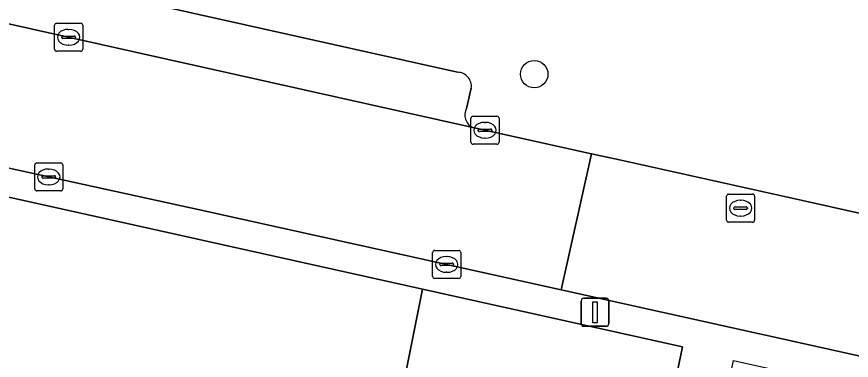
# Model space of a CAD drawing. Extents: x 162172 to 163187, y 382874 to 383685.
# Drawn here: x 162933.89 to 162963.64, y 383106.42 to 383118.66 of the extents above; entities that cross this region are included whole.
import ezdxf

# ---------------------------------------------------------------- set-up
doc = ezdxf.new("R2010")
doc.units = 0
for name, color, linetype in [('IMGEO_Boom', 7, 'Continuous'), ('IMGEO_Groenvoorziening', 7, 'Continuous'), ('IMGEO_Kolk', 7, 'Continuous'), ('IMGEO_Lichtmast', 7, 'Continuous'), ('IMGEO_Parkeervlak_open', 7, 'Continuous'), ('IMGEO_Rijbaan_lokaal_open', 7, 'Continuous'), ('IMGEO_Rioolput', 7, 'Continuous'), ('IMGEO_Voetpad_open', 7, 'Continuous')]:
    doc.layers.add(name, color=color, linetype=linetype)

msp = doc.modelspace()

# ---------------------------------------------------------------- linework, layer by layer
at = {"layer": 'IMGEO_Boom'}
msp.add_circle((162952.34, 383116.614), 0.489, dxfattribs=at)
at = {"layer": 'IMGEO_Groenvoorziening'}
for points in [[(162948.359, 383108.955), (162908.002, 383117.921), (162906.739, 383111.444), (162947.066, 383102.459)], [(162957.621, 383106.897), (162948.359, 383108.955), (162947.066, 383102.459), (162946.311, 383098.498), (162955.465, 383096.482)]]:
    msp.add_lwpolyline(points, close=True, dxfattribs=at)
at = {"layer": 'IMGEO_Kolk'}
for p, q in [((162935.242, 383117.504), (162935.242, 383118.356)), ((162935.317, 383118.43), (162936.169, 383118.43)), ((162935.73, 383118.21), (162935.755, 383118.21)), ((162936.243, 383118.356), (162936.243, 383117.504)), ((162935.501, 383117.924), (162935.501, 383117.936)), ((162935.544, 383117.973), (162935.942, 383117.973)), ((162935.985, 383117.936), (162935.985, 383117.924)), ((162935.939, 383117.887), (162935.541, 383117.887)), ((162935.753, 383117.65), (162935.728, 383117.65)), ((162936.169, 383117.43), (162935.317, 383117.43)), ((162950.084, 383114.19), (162950.084, 383115.042)), ((162950.159, 383115.116), (162951.011, 383115.116)), ((162951.085, 383115.042), (162951.085, 383114.19)), ((162950.343, 383114.61), (162950.343, 383114.622)), ((162950.386, 383114.659), (162950.784, 383114.659)), ((162950.572, 383114.896), (162950.597, 383114.896)), ((162950.827, 383114.622), (162950.827, 383114.61)), ((162950.781, 383114.573), (162950.383, 383114.573)), ((162950.595, 383114.336), (162950.57, 383114.336)), ((162951.011, 383114.116), (162950.159, 383114.116)), ((162934.608, 383113.452), (162935.46, 383113.452)), ((162934.533, 383112.526), (162934.533, 383113.378)), ((162935.021, 383113.232), (162935.046, 383113.232)), ((162935.534, 383113.378), (162935.534, 383112.526)), ((162934.792, 383112.946), (162934.792, 383112.958)), ((162935.23, 383112.909), (162934.832, 383112.909)), ((162934.835, 383112.995), (162935.233, 383112.995)), ((162935.276, 383112.958), (162935.276, 383112.946)), ((162935.044, 383112.672), (162935.019, 383112.672)), ((162935.46, 383112.452), (162934.608, 383112.452)), ((162948.719, 383109.406), (162948.719, 383110.258)), ((162948.794, 383110.332), (162949.646, 383110.332)), ((162949.72, 383110.258), (162949.72, 383109.406)), ((162949.021, 383109.875), (162949.419, 383109.875)), ((162949.207, 383110.112), (162949.232, 383110.112)), ((162948.978, 383109.826), (162948.978, 383109.838)), ((162949.416, 383109.789), (162949.018, 383109.789)), ((162949.462, 383109.838), (162949.462, 383109.826)), ((162949.646, 383109.332), (162948.794, 383109.332)), ((162949.23, 383109.552), (162949.205, 383109.552))]:
    msp.add_line(p, q, dxfattribs=at)
for points in [[(162935.242, 383117.504), (162935.242, 383118.356)], [(162935.317, 383118.43), (162936.169, 383118.43)], [(162936.243, 383118.356), (162936.243, 383117.504)], [(162936.169, 383117.43), (162935.317, 383117.43)], [(162950.084, 383114.19), (162950.084, 383115.042)], [(162950.159, 383115.116), (162951.011, 383115.116)], [(162951.085, 383115.042), (162951.085, 383114.19)], [(162951.011, 383114.116), (162950.159, 383114.116)], [(162934.608, 383113.452), (162935.46, 383113.452)], [(162934.533, 383112.526), (162934.533, 383113.378)], [(162935.534, 383113.378), (162935.534, 383112.526)], [(162935.46, 383112.452), (162934.608, 383112.452)], [(162948.719, 383109.406), (162948.719, 383110.258)], [(162948.794, 383110.332), (162949.646, 383110.332)], [(162949.72, 383110.258), (162949.72, 383109.406)], [(162949.646, 383109.332), (162948.794, 383109.332)]]:
    msp.add_lwpolyline(points, dxfattribs=at)
for centre, radius, start, end in [((162935.319, 383118.354), 0.0765, 91.552, 178.448), ((162935.319, 383118.354), 0.0765, 91.552, 178.448), ((162936.167, 383118.354), 0.0765, 1.552, 88.448), ((162936.167, 383118.354), 0.0765, 1.552, 88.448), ((162935.541, 383117.933), 0.0403, 85.8775, 175.7526), ((162935.538, 383117.923), 0.0366, 178.938, 274.7102), ((162935.942, 383117.93), 0.043, 264.8664, 352.4533), ((162935.946, 383117.935), 0.0386, 1.7309, 96.639), ((162935.319, 383117.506), 0.0765, 181.552, 268.448), ((162935.319, 383117.506), 0.0765, 181.552, 268.448), ((162936.167, 383117.506), 0.0765, 271.552, 358.448), ((162936.167, 383117.506), 0.0765, 271.552, 358.448), ((162950.161, 383115.04), 0.0765, 91.552, 178.448), ((162950.161, 383115.04), 0.0765, 91.552, 178.448), ((162951.009, 383115.04), 0.0765, 1.552, 88.448), ((162951.009, 383115.04), 0.0765, 1.552, 88.448), ((162950.383, 383114.619), 0.0403, 85.8775, 175.7526), ((162950.788, 383114.621), 0.0386, 1.7309, 96.639), ((162950.38, 383114.609), 0.0366, 178.938, 274.7102), ((162950.784, 383114.616), 0.043, 264.8664, 352.4533), ((162950.161, 383114.192), 0.0765, 181.552, 268.448), ((162950.161, 383114.192), 0.0765, 181.552, 268.448), ((162951.009, 383114.192), 0.0765, 271.552, 358.448), ((162951.009, 383114.192), 0.0765, 271.552, 358.448), ((162934.61, 383113.376), 0.0765, 91.552, 178.448), ((162934.61, 383113.376), 0.0765, 91.552, 178.448), ((162935.458, 383113.376), 0.0765, 1.552, 88.448), ((162935.458, 383113.376), 0.0765, 1.552, 88.448), ((162934.832, 383112.955), 0.0403, 85.8775, 175.7526), ((162934.829, 383112.945), 0.0366, 178.938, 274.7102), ((162935.233, 383112.952), 0.043, 264.8664, 352.4533), ((162935.237, 383112.957), 0.0386, 1.7309, 96.639), ((162934.61, 383112.528), 0.0765, 181.552, 268.448), ((162934.61, 383112.528), 0.0765, 181.552, 268.448), ((162935.458, 383112.528), 0.0765, 271.552, 358.448), ((162935.458, 383112.528), 0.0765, 271.552, 358.448), ((162948.796, 383110.256), 0.0765, 91.552, 178.448), ((162948.796, 383110.256), 0.0765, 91.552, 178.448), ((162949.644, 383110.256), 0.0765, 1.552, 88.448), ((162949.644, 383110.256), 0.0765, 1.552, 88.448), ((162949.018, 383109.835), 0.0403, 85.8775, 175.7526), ((162949.423, 383109.837), 0.0386, 1.7309, 96.639), ((162949.015, 383109.825), 0.0366, 178.938, 274.7102), ((162949.419, 383109.832), 0.043, 264.8664, 352.4533), ((162948.796, 383109.408), 0.0765, 181.552, 268.448), ((162948.796, 383109.408), 0.0765, 181.552, 268.448), ((162949.644, 383109.408), 0.0765, 271.552, 358.448), ((162949.644, 383109.408), 0.0765, 271.552, 358.448)]:
    msp.add_arc(centre, radius, start, end, dxfattribs=at)
for centre, major_axis, ratio, start_param, end_param in [((162935.729, 383117.93), (-0.387, 0.002), 0.722429, 4.712389, 7.853982), ((162935.754, 383117.93), (-0.39, 0.002), 0.717154, 1.570796, 4.712389), ((162950.571, 383114.616), (-0.387, 0.002), 0.722429, 4.712389, 7.853982), ((162950.596, 383114.616), (-0.39, 0.002), 0.717154, 1.570796, 4.712389), ((162935.02, 383112.952), (-0.387, 0.002), 0.722429, 4.712389, 7.853982), ((162935.045, 383112.952), (-0.39, 0.002), 0.717154, 1.570796, 4.712389), ((162949.206, 383109.832), (-0.387, 0.002), 0.722429, 4.712389, 7.853982), ((162949.231, 383109.832), (-0.39, 0.002), 0.717154, 1.570796, 4.712389)]:
    msp.add_ellipse(centre, major_axis=major_axis, ratio=ratio, start_param=start_param, end_param=end_param, dxfattribs=at)
at = {"layer": 'IMGEO_Lichtmast'}
for p, q in [((162954.011, 383107.729), (162954.011, 383108.529)), ((162954.011, 383108.529), (162954.011, 383107.729)), ((162954.111, 383108.629), (162954.901, 383108.629)), ((162954.901, 383108.629), (162954.111, 383108.629)), ((162955.001, 383108.529), (162955.001, 383107.729)), ((162955.001, 383107.729), (162955.001, 383108.529)), ((162954.901, 383107.629), (162954.111, 383107.629)), ((162954.111, 383107.629), (162954.901, 383107.629))]:
    msp.add_line(p, q, dxfattribs=at)
msp.add_lwpolyline([(162954.431, 383108.504), (162954.581, 383108.504), (162954.581, 383107.754), (162954.431, 383107.754), (162954.431, 383108.504)], dxfattribs=at)
for centre, start, end in [((162954.111, 383108.529), 90, 180), ((162954.111, 383108.529), 90, 180), ((162954.901, 383108.529), 0, 90), ((162954.901, 383108.529), 360, 90), ((162954.111, 383107.729), 180, 270), ((162954.111, 383107.729), 180, 270), ((162954.901, 383107.729), 270, 0), ((162954.901, 383107.729), 270, 0)]:
    msp.add_arc(centre, 0.1, start, end, dxfattribs=at)
at = {"layer": 'IMGEO_Parkeervlak_open'}
for points in [[(162949.6, 383116.682), (162934.467, 383120.075)], [(162933.222, 383118.492), (162950.148, 383114.711)], [(162949.93, 383115.394), (162950.097, 383116.113)]]:
    msp.add_lwpolyline(points, dxfattribs=at)
for centre, radius, start, end in [((162949.598, 383116.179), 0.503, 352.4784, 89.7936), ((162950.359, 383115.155), 0.491, 150.8186, 244.5855)]:
    msp.add_arc(centre, radius, start, end, dxfattribs=at)
at = {"layer": 'IMGEO_Rijbaan_lokaal_open'}
for points in [[(162933.222, 383118.492), (162933.07, 383118.526), (162928.923, 383121.64), (162925.152, 383122.459), (162908.106, 383126.159), (162907.758, 383126.235), (162904.361, 383127.004), (162903.29, 383122.239), (162906.708, 383121.51), (162907.091, 383121.427), (162924.056, 383117.735), (162924.318, 383117.546), (162928.779, 383114.324), (162940.468, 383111.762), (162953.305, 383108.932), (162954.382, 383113.777), (162950.148, 383114.711)], [(162954.382, 383113.777), (162953.305, 383108.932), (162963.964, 383106.56), (162965.041, 383111.409), (162961.906, 383112.112), (162955.375, 383113.558)]]:
    msp.add_lwpolyline(points, close=True, dxfattribs=at)
at = {"layer": 'IMGEO_Rioolput'}
for p, q in [((162959.195, 383111.412), (162959.195, 383112.264)), ((162959.27, 383112.338), (162960.122, 383112.338)), ((162960.196, 383112.264), (162960.196, 383111.412)), ((162959.683, 383112.118), (162959.708, 383112.118)), ((162959.454, 383111.832), (162959.454, 383111.844)), ((162959.892, 383111.795), (162959.494, 383111.795)), ((162959.497, 383111.881), (162959.895, 383111.881)), ((162959.938, 383111.844), (162959.938, 383111.832)), ((162959.706, 383111.558), (162959.681, 383111.558)), ((162960.122, 383111.338), (162959.27, 383111.338))]:
    msp.add_line(p, q, dxfattribs=at)
for points in [[(162959.195, 383111.412), (162959.195, 383112.264)], [(162959.27, 383112.338), (162960.122, 383112.338)], [(162960.196, 383112.264), (162960.196, 383111.412)], [(162960.122, 383111.338), (162959.27, 383111.338)]]:
    msp.add_lwpolyline(points, dxfattribs=at)
for centre, radius, start, end in [((162959.272, 383112.262), 0.0765, 91.552, 178.448), ((162959.272, 383112.262), 0.0765, 91.552, 178.448), ((162960.12, 383112.262), 0.0765, 1.552, 88.448), ((162960.12, 383112.262), 0.0765, 1.552, 88.448), ((162959.494, 383111.841), 0.0403, 85.8775, 175.7526), ((162959.491, 383111.831), 0.0366, 178.938, 274.7102), ((162959.895, 383111.838), 0.043, 264.8664, 352.4533), ((162959.899, 383111.843), 0.0386, 1.7309, 96.639), ((162959.272, 383111.414), 0.0765, 181.552, 268.448), ((162959.272, 383111.414), 0.0765, 181.552, 268.448), ((162960.12, 383111.414), 0.0765, 271.552, 358.448), ((162960.12, 383111.414), 0.0765, 271.552, 358.448)]:
    msp.add_arc(centre, radius, start, end, dxfattribs=at)
for centre, major_axis, ratio, start_param, end_param in [((162959.682, 383111.838), (-0.387, 0.002), 0.722429, 4.712389, 7.853982), ((162959.707, 383111.838), (-0.39, 0.002), 0.717154, 1.570796, 4.712389)]:
    msp.add_ellipse(centre, major_axis=major_axis, ratio=ratio, start_param=start_param, end_param=end_param, dxfattribs=at)
at = {"layer": 'IMGEO_Voetpad_open'}
for points in [[(162934.467, 383120.075), (162949.6, 383116.682)], [(162908.002, 383117.921), (162948.359, 383108.955), (162957.621, 383106.897), (162955.465, 383096.482), (162957.281, 383096.072), (162957.361, 383096.454), (162957.516, 383097.194), (162959.448, 383106.413), (162969.304, 383104.205), (162982.566, 383101.239), (162983.981, 383100.923), (163000, 383097.338), (163007.118, 383095.739), (163015.79, 383093.79), (163013.634, 383084.501), (163013.53, 383084.051), (163013.453, 383083.72), (163015.783, 383083.207), (163015.918, 383083.833), (163017.466, 383091.031)], [(163003.25, 383098.213), (163003.392, 383099.063), (163003.245, 383099.501), (163001.131, 383099.992), (163000, 383100.255), (162998.345, 383100.64), (162997.508, 383100.834), (162974.997, 383105.942), (162971.268, 383104.961), (162966.126, 383106.079), (162963.964, 383106.56), (162953.305, 383108.932), (162940.468, 383111.762), (162928.779, 383114.324), (162924.318, 383117.546)], [(162950.097, 383116.113), (162949.93, 383115.394)], [(162950.148, 383114.711), (162954.382, 383113.777), (162955.375, 383113.558), (162961.906, 383112.112), (162965.041, 383111.409), (162968.771, 383110.572), (162973.673, 383111.787), (162975.76, 383111.323)]]:
    msp.add_lwpolyline(points, dxfattribs=at)
for centre, radius, start, end in [((162949.598, 383116.179), 0.503, 352.4784, 89.7936), ((162950.359, 383115.155), 0.491, 150.8186, 244.5855)]:
    msp.add_arc(centre, radius, start, end, dxfattribs=at)

doc.saveas('drawing.dxf')
